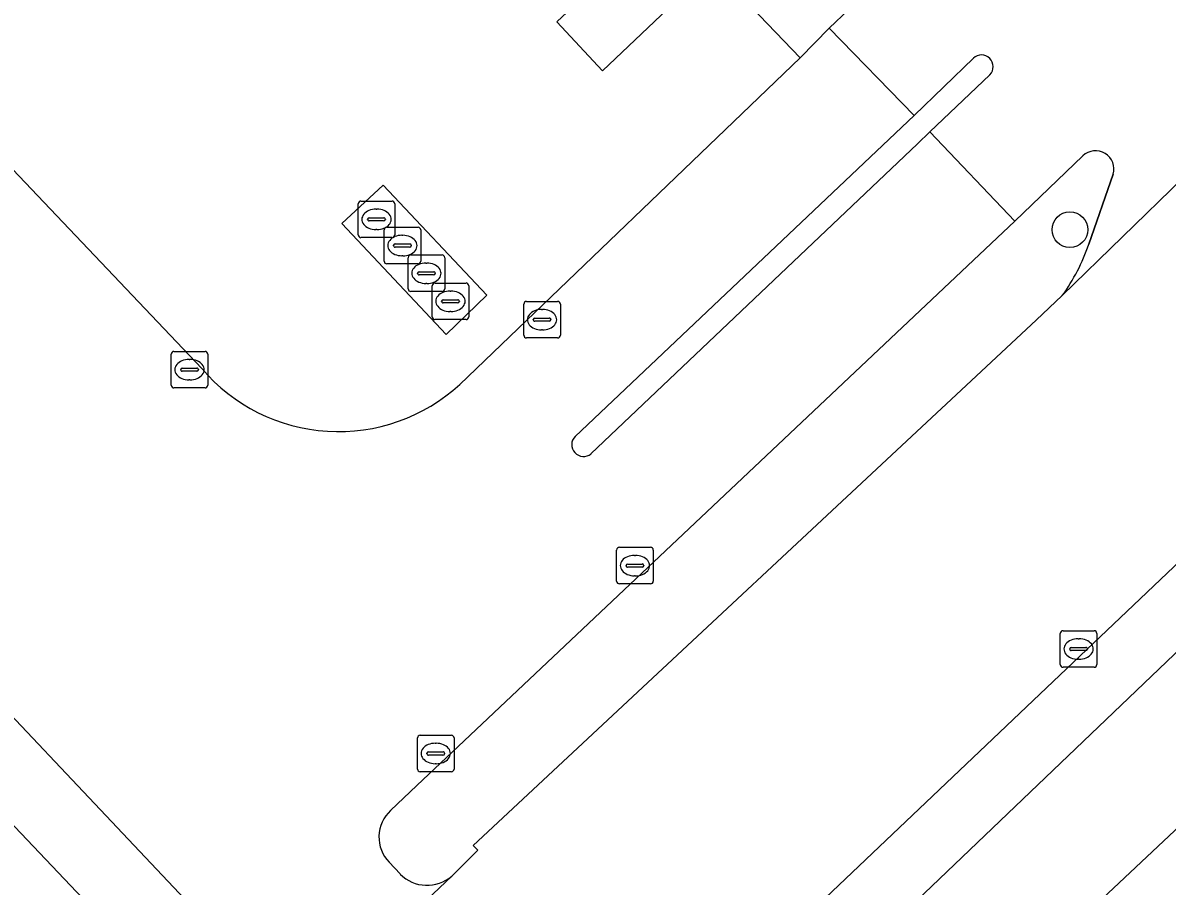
# Model space of a CAD drawing. Extents: x 156141 to 158132, y 385651 to 388333.
# Drawn here: x 156648.28 to 156679.59, y 387995.47 to 388019.08 of the extents above; entities that cross this region are included whole.
import ezdxf

# ---------------------------------------------------------------- set-up
doc = ezdxf.new("R2010")
doc.units = 0
for name, color, linetype in [('IMGEO_Berm_groen', 7, 'Continuous'), ('IMGEO_Boom', 7, 'Continuous'), ('IMGEO_Fietspad_gesloten', 7, 'Continuous'), ('IMGEO_Groenvoorziening', 7, 'Continuous'), ('IMGEO_Kolk', 7, 'Continuous'), ('IMGEO_Lage_trafo', 7, 'Continuous'), ('IMGEO_Rijbaan_lokaal_gesloten', 7, 'Continuous'), ('IMGEO_Rioolput', 7, 'Continuous'), ('IMGEO_Verkeerseiland_open', 7, 'Continuous'), ('IMGEO_Voetpad_gesloten', 7, 'Continuous'), ('IMGEO_Voetpad_open', 7, 'Continuous')]:
    doc.layers.add(name, color=color, linetype=linetype)

msp = doc.modelspace()

# ---------------------------------------------------------------- linework, layer by layer
at = {"layer": 'IMGEO_Berm_groen'}
for points in [[(156735.551, 388081.817), (156721.27, 388068.238), (156717.976, 388071.762), (156715.934, 388069.845), (156719.282, 388066.324), (156704.95, 388052.759), (156701.639, 388056.263), (156699.623, 388054.351), (156702.941, 388050.828), (156688.646, 388037.282), (156685.309, 388040.782), (156683.268, 388038.847), (156686.613, 388035.347), (156672.312, 388021.79), (156668.969, 388025.27), (156667.232, 388023.64), (156663.309, 388027.774), (156662.054, 388027.961), (156661.048, 388026.987), (156669.546, 388018.128), (156670.342, 388018.939), (156760.794, 388104.778)], [(156688.291, 388009.93), (156700.555, 388021.629), (156706.334, 388027.093), (156714.302, 388034.663), (156711.974, 388034.75), (156706.311, 388029.372), (156698.216, 388021.752), (156681.971, 388006.289), (156649.342, 387975.289), (156649.121, 387975.504), (156645.163, 387970.971)], [(156677.288, 388015.449), (156675.427, 388013.655), (156659.057, 387998.219), (156658.341, 387997.533)], [(156677.447, 388013.026), (156678.116, 388014.941)], [(156676.011, 388010.947), (156676.723, 388011.622)], [(156660.017, 387995.742), (156660.73, 387996.45), (156660.603, 387996.578), (156676.011, 388010.947)], [(156643.508, 387967.236), (156643.566, 387967.291), (156644.137, 387967.854), (156646.237, 387969.788), (156656.361, 387979.41), (156688.291, 388009.93)], [(156658.3, 387996.121), (156658.601, 387995.798)]]:
    msp.add_lwpolyline(points, dxfattribs=at)
for centre, radius, start, end in [((156677.632, 388015.081), 0.504, 343.8016, 133.1379), ((156672.397, 388014.741), 5.333, 324.2041, 341.2383), ((156659.003, 387996.807), 0.982, 132.3519, 224.3217), ((156659.339, 387996.526), 1.037, 224.6293, 310.8412)]:
    msp.add_arc(centre, radius, start, end, dxfattribs=at)
at = {"layer": 'IMGEO_Boom'}
msp.add_circle((156676.931, 388013.426), 0.489, dxfattribs=at)
at = {"layer": 'IMGEO_Fietspad_gesloten'}
for points in [[(156690.735, 388007.256), (156702.976, 388019.005), (156708.744, 388024.536), (156717.055, 388032.422), (156722.434, 388037.525), (156757.12, 388070.631), (156763.437, 388076.74), (156761.237, 388079.04), (156754.949, 388073.025), (156720.618, 388040.664), (156714.302, 388034.663), (156706.334, 388027.093), (156700.555, 388021.629), (156688.291, 388009.93), (156656.361, 387979.41), (156646.237, 387969.788), (156644.137, 387967.854), (156643.566, 387967.291), (156643.508, 387967.236), (156621.872, 387946.845), (156621.827, 387946.803), (156614.845, 387940.229), (156606.368, 387932.324)], [(156498.615, 387825.156), (156570.534, 387893.251), (156617.177, 387937.685), (156628.747, 387948.688), (156628.794, 387948.733), (156640.766, 387960.074), (156641.098, 387960.382), (156641.813, 387961.146), (156658.689, 387977.146), (156690.735, 388007.256)]]:
    msp.add_lwpolyline(points, dxfattribs=at)
at = {"layer": 'IMGEO_Groenvoorziening'}
msp.add_lwpolyline([(156778.895, 387805.086), (156645.165, 387952.984), (156722.697, 388026.433), (156721.749, 388027.44), (156720.63, 388028.627), (156719.947, 388029.352), (156717.055, 388032.422), (156708.744, 388024.536), (156702.976, 388019.005), (156690.735, 388007.256), (156658.689, 387977.146), (156641.813, 387961.146), (156641.098, 387960.382)], dxfattribs=at)
at = {"layer": 'IMGEO_Kolk'}
for p, q in [((156661.985, 388010.538), (156661.985, 388011.39)), ((156662.06, 388011.464), (156662.912, 388011.464)), ((156662.986, 388011.39), (156662.986, 388010.538)), ((156662.287, 388011.007), (156662.685, 388011.007)), ((156662.473, 388011.244), (156662.498, 388011.244)), ((156662.244, 388010.958), (156662.244, 388010.97)), ((156662.682, 388010.921), (156662.284, 388010.921)), ((156662.496, 388010.684), (156662.471, 388010.684)), ((156662.728, 388010.97), (156662.728, 388010.958)), ((156662.912, 388010.464), (156662.06, 388010.464)), ((156652.412, 388010.097), (156653.264, 388010.097)), ((156652.337, 388009.171), (156652.337, 388010.023)), ((156652.825, 388009.877), (156652.85, 388009.877)), ((156653.338, 388010.023), (156653.338, 388009.171)), ((156652.596, 388009.591), (156652.596, 388009.603)), ((156653.034, 388009.554), (156652.636, 388009.554)), ((156652.639, 388009.64), (156653.037, 388009.64)), ((156653.08, 388009.603), (156653.08, 388009.591)), ((156652.848, 388009.317), (156652.823, 388009.317)), ((156653.264, 388009.097), (156652.412, 388009.097)), ((156664.602, 388004.736), (156665.454, 388004.736)), ((156664.527, 388003.81), (156664.527, 388004.662)), ((156665.015, 388004.516), (156665.04, 388004.516)), ((156665.528, 388004.662), (156665.528, 388003.81)), ((156664.786, 388004.23), (156664.786, 388004.242)), ((156665.224, 388004.193), (156664.826, 388004.193)), ((156664.829, 388004.279), (156665.227, 388004.279)), ((156665.27, 388004.242), (156665.27, 388004.23)), ((156665.038, 388003.956), (156665.013, 388003.956)), ((156665.454, 388003.736), (156664.602, 388003.736)), ((156676.668, 388001.528), (156676.668, 388002.38)), ((156676.743, 388002.454), (156677.595, 388002.454)), ((156677.156, 388002.234), (156677.181, 388002.234)), ((156677.669, 388002.38), (156677.669, 388001.528)), ((156676.927, 388001.948), (156676.927, 388001.96)), ((156676.97, 388001.997), (156677.368, 388001.997)), ((156677.411, 388001.96), (156677.411, 388001.948)), ((156677.365, 388001.911), (156676.967, 388001.911)), ((156677.179, 388001.674), (156677.154, 388001.674)), ((156677.595, 388001.454), (156676.743, 388001.454)), ((156659.076, 387998.669), (156659.076, 387999.521)), ((156659.151, 387999.595), (156660.003, 387999.595)), ((156660.077, 387999.521), (156660.077, 387998.669)), ((156659.335, 387999.089), (156659.335, 387999.101)), ((156659.378, 387999.138), (156659.776, 387999.138)), ((156659.564, 387999.375), (156659.589, 387999.375)), ((156659.819, 387999.101), (156659.819, 387999.089)), ((156659.773, 387999.052), (156659.375, 387999.052)), ((156659.587, 387998.815), (156659.562, 387998.815)), ((156660.003, 387998.595), (156659.151, 387998.595))]:
    msp.add_line(p, q, dxfattribs=at)
for points in [[(156661.985, 388010.538), (156661.985, 388011.39)], [(156662.06, 388011.464), (156662.912, 388011.464)], [(156662.986, 388011.39), (156662.986, 388010.538)], [(156662.912, 388010.464), (156662.06, 388010.464)], [(156652.412, 388010.097), (156653.264, 388010.097)], [(156652.337, 388009.171), (156652.337, 388010.023)], [(156653.338, 388010.023), (156653.338, 388009.171)], [(156653.264, 388009.097), (156652.412, 388009.097)], [(156664.602, 388004.736), (156665.454, 388004.736)], [(156664.527, 388003.81), (156664.527, 388004.662)], [(156665.528, 388004.662), (156665.528, 388003.81)], [(156665.454, 388003.736), (156664.602, 388003.736)], [(156676.668, 388001.528), (156676.668, 388002.38)], [(156676.743, 388002.454), (156677.595, 388002.454)], [(156677.669, 388002.38), (156677.669, 388001.528)], [(156677.595, 388001.454), (156676.743, 388001.454)], [(156659.076, 387998.669), (156659.076, 387999.521)], [(156659.151, 387999.595), (156660.003, 387999.595)], [(156660.077, 387999.521), (156660.077, 387998.669)], [(156660.003, 387998.595), (156659.151, 387998.595)]]:
    msp.add_lwpolyline(points, dxfattribs=at)
for centre, radius, start, end in [((156662.062, 388011.388), 0.0765, 91.552, 178.448), ((156662.062, 388011.388), 0.0765, 91.552, 178.448), ((156662.91, 388011.388), 0.0765, 1.552, 88.448), ((156662.91, 388011.388), 0.0765, 1.552, 88.448), ((156662.284, 388010.967), 0.0403, 85.8775, 175.7526), ((156662.689, 388010.969), 0.0386, 1.7309, 96.639), ((156662.281, 388010.957), 0.0366, 178.938, 274.7102), ((156662.685, 388010.964), 0.043, 264.8664, 352.4533), ((156662.062, 388010.54), 0.0765, 181.552, 268.448), ((156662.062, 388010.54), 0.0765, 181.552, 268.448), ((156662.91, 388010.54), 0.0765, 271.552, 358.448), ((156662.91, 388010.54), 0.0765, 271.552, 358.448), ((156652.414, 388010.021), 0.0765, 91.552, 178.448), ((156652.414, 388010.021), 0.0765, 91.552, 178.448), ((156653.262, 388010.021), 0.0765, 1.552, 88.448), ((156653.262, 388010.021), 0.0765, 1.552, 88.448), ((156652.636, 388009.6), 0.0403, 85.8775, 175.7526), ((156652.633, 388009.59), 0.0366, 178.938, 274.7102), ((156653.037, 388009.597), 0.043, 264.8664, 352.4533), ((156653.041, 388009.602), 0.0386, 1.7309, 96.639), ((156652.414, 388009.173), 0.0765, 181.552, 268.448), ((156652.414, 388009.173), 0.0765, 181.552, 268.448), ((156653.262, 388009.173), 0.0765, 271.552, 358.448), ((156653.262, 388009.173), 0.0765, 271.552, 358.448), ((156664.604, 388004.66), 0.0765, 91.552, 178.448), ((156664.604, 388004.66), 0.0765, 91.552, 178.448), ((156665.452, 388004.66), 0.0765, 1.552, 88.448), ((156665.452, 388004.66), 0.0765, 1.552, 88.448), ((156664.826, 388004.239), 0.0403, 85.8775, 175.7526), ((156664.823, 388004.229), 0.0366, 178.938, 274.7102), ((156665.227, 388004.236), 0.043, 264.8664, 352.4533), ((156665.231, 388004.241), 0.0386, 1.7309, 96.639), ((156664.604, 388003.812), 0.0765, 181.552, 268.448), ((156664.604, 388003.812), 0.0765, 181.552, 268.448), ((156665.452, 388003.812), 0.0765, 271.552, 358.448), ((156665.452, 388003.812), 0.0765, 271.552, 358.448), ((156676.745, 388002.378), 0.0765, 91.552, 178.448), ((156676.745, 388002.378), 0.0765, 91.552, 178.448), ((156677.593, 388002.378), 0.0765, 1.552, 88.448), ((156677.593, 388002.378), 0.0765, 1.552, 88.448), ((156676.967, 388001.957), 0.0403, 85.8775, 175.7526), ((156676.964, 388001.947), 0.0366, 178.938, 274.7102), ((156677.368, 388001.954), 0.043, 264.8664, 352.4533), ((156677.372, 388001.959), 0.0386, 1.7309, 96.639), ((156676.745, 388001.53), 0.0765, 181.552, 268.448), ((156676.745, 388001.53), 0.0765, 181.552, 268.448), ((156677.593, 388001.53), 0.0765, 271.552, 358.448), ((156677.593, 388001.53), 0.0765, 271.552, 358.448), ((156659.153, 387999.519), 0.0765, 91.552, 178.448), ((156659.153, 387999.519), 0.0765, 91.552, 178.448), ((156660.001, 387999.519), 0.0765, 1.552, 88.448), ((156660.001, 387999.519), 0.0765, 1.552, 88.448), ((156659.375, 387999.098), 0.0403, 85.8775, 175.7526), ((156659.78, 387999.1), 0.0386, 1.7309, 96.639), ((156659.372, 387999.088), 0.0366, 178.938, 274.7102), ((156659.776, 387999.095), 0.043, 264.8664, 352.4533), ((156659.153, 387998.671), 0.0765, 181.552, 268.448), ((156659.153, 387998.671), 0.0765, 181.552, 268.448), ((156660.001, 387998.671), 0.0765, 271.552, 358.448), ((156660.001, 387998.671), 0.0765, 271.552, 358.448)]:
    msp.add_arc(centre, radius, start, end, dxfattribs=at)
for centre, major_axis, ratio, start_param, end_param in [((156662.472, 388010.964), (-0.387, 0.002), 0.722429, 4.712389, 7.853982), ((156662.497, 388010.964), (-0.39, 0.002), 0.717154, 1.570796, 4.712389), ((156652.824, 388009.597), (-0.387, 0.002), 0.722429, 4.712389, 7.853982), ((156652.849, 388009.597), (-0.39, 0.002), 0.717154, 1.570796, 4.712389), ((156665.014, 388004.236), (-0.387, 0.002), 0.722429, 4.712389, 7.853982), ((156665.039, 388004.236), (-0.39, 0.002), 0.717154, 1.570796, 4.712389), ((156677.155, 388001.954), (-0.387, 0.002), 0.722429, 4.712389, 7.853982), ((156677.18, 388001.954), (-0.39, 0.002), 0.717154, 1.570796, 4.712389), ((156659.563, 387999.095), (-0.387, 0.002), 0.722429, 4.712389, 7.853982), ((156659.588, 387999.095), (-0.39, 0.002), 0.717154, 1.570796, 4.712389)]:
    msp.add_ellipse(centre, major_axis=major_axis, ratio=ratio, start_param=start_param, end_param=end_param, dxfattribs=at)
at = {"layer": 'IMGEO_Lage_trafo'}
msp.add_lwpolyline([(156665.919, 388019.455), (156664.679, 388020.793), (156662.886, 388019.111), (156664.143, 388017.776)], close=True, dxfattribs=at)
at = {"layer": 'IMGEO_Rijbaan_lokaal_gesloten'}
for points in [[(156763.822, 388101.553), (156760.794, 388104.778), (156670.342, 388018.939), (156672.669, 388016.55), (156674.29, 388018.121)], [(156771.958, 388102.013), (156771.27, 388101.372), (156734.052, 388066.003), (156728.249, 388060.489), (156722.704, 388055.35), (156681.671, 388016.444), (156676.723, 388011.622), (156676.011, 388010.947), (156660.603, 387996.578), (156660.73, 387996.45), (156660.017, 387995.742), (156645.355, 387981.877)], [(156645.163, 387970.971), (156649.121, 387975.504), (156649.342, 387975.289), (156681.971, 388006.289), (156698.216, 388021.752), (156706.311, 388029.372), (156711.974, 388034.75), (156720.604, 388042.946), (156757.081, 388077.566), (156760.755, 388081.032), (156763.437, 388083.597)], [(156676.723, 388011.622), (156681.671, 388016.444), (156682.517, 388019.53)], [(156663.392, 388007.771), (156672.669, 388016.55), (156670.342, 388018.939), (156669.546, 388018.128), (156660.235, 388009.194)], [(156674.743, 388017.665), (156673.095, 388016.099), (156675.427, 388013.655), (156677.288, 388015.449)], [(156653.173, 388009.628), (156646.26, 388016.892)], [(156658.341, 387997.533), (156659.057, 387998.219), (156675.427, 388013.655), (156673.095, 388016.099), (156672.756, 388015.779), (156663.825, 388007.296)], [(156678.116, 388014.941), (156677.447, 388013.026)], [(156635.793, 388012.928), (156636.374, 388012.305), (156644.98, 388003.278), (156652.861, 387994.943)], [(156652.967, 387991.917), (156634.34, 388011.536)], [(156658.601, 387995.798), (156658.3, 387996.121)], [(156645.355, 387981.877), (156660.017, 387995.742)]]:
    msp.add_lwpolyline(points, dxfattribs=at)
for centre, radius, start, end in [((156674.508, 388017.884), 0.322, 317.065, 132.5569), ((156677.632, 388015.081), 0.504, 343.8016, 133.1379), ((156672.397, 388014.741), 5.333, 324.2041, 341.2383), ((156656.913, 388012.816), 4.915, 220.4456, 312.521), ((156663.62, 388007.544), 0.322, 135.071, 309.6323), ((156659.003, 387996.807), 0.982, 132.3519, 224.3217), ((156659.339, 387996.526), 1.037, 224.6293, 310.8412)]:
    msp.add_arc(centre, radius, start, end, dxfattribs=at)
at = {"layer": 'IMGEO_Rioolput'}
for p, q in [((156657.454, 388013.282), (156657.454, 388014.134)), ((156657.529, 388014.208), (156658.381, 388014.208)), ((156658.455, 388014.134), (156658.455, 388013.282)), ((156657.942, 388013.988), (156657.967, 388013.988)), ((156657.713, 388013.702), (156657.713, 388013.714)), ((156658.151, 388013.665), (156657.753, 388013.665)), ((156657.756, 388013.751), (156658.154, 388013.751)), ((156658.197, 388013.714), (156658.197, 388013.702)), ((156658.381, 388013.208), (156657.529, 388013.208)), ((156657.965, 388013.428), (156657.94, 388013.428)), ((156658.164, 388012.566), (156658.164, 388013.418)), ((156658.239, 388013.492), (156659.091, 388013.492)), ((156658.652, 388013.272), (156658.677, 388013.272)), ((156659.165, 388013.418), (156659.165, 388012.566)), ((156658.423, 388012.986), (156658.423, 388012.998)), ((156658.861, 388012.949), (156658.463, 388012.949)), ((156658.466, 388013.035), (156658.864, 388013.035)), ((156658.907, 388012.998), (156658.907, 388012.986)), ((156658.675, 388012.712), (156658.65, 388012.712)), ((156658.821, 388011.808), (156658.821, 388012.66)), ((156658.896, 388012.734), (156659.748, 388012.734)), ((156659.822, 388012.66), (156659.822, 388011.808)), ((156659.091, 388012.492), (156658.239, 388012.492)), ((156659.123, 388012.277), (156659.521, 388012.277)), ((156659.309, 388012.514), (156659.334, 388012.514)), ((156659.08, 388012.228), (156659.08, 388012.24)), ((156659.518, 388012.191), (156659.12, 388012.191)), ((156659.332, 388011.954), (156659.307, 388011.954)), ((156659.554, 388011.967), (156660.406, 388011.967)), ((156659.564, 388012.24), (156659.564, 388012.228)), ((156659.748, 388011.734), (156658.896, 388011.734)), ((156659.479, 388011.041), (156659.479, 388011.893)), ((156659.967, 388011.747), (156659.992, 388011.747)), ((156660.48, 388011.893), (156660.48, 388011.041)), ((156659.738, 388011.461), (156659.738, 388011.473)), ((156660.176, 388011.424), (156659.778, 388011.424)), ((156659.781, 388011.51), (156660.179, 388011.51)), ((156660.222, 388011.473), (156660.222, 388011.461)), ((156659.99, 388011.187), (156659.965, 388011.187)), ((156660.406, 388010.967), (156659.554, 388010.967))]:
    msp.add_line(p, q, dxfattribs=at)
for points in [[(156657.454, 388013.282), (156657.454, 388014.134)], [(156657.529, 388014.208), (156658.381, 388014.208)], [(156658.455, 388014.134), (156658.455, 388013.282)], [(156658.381, 388013.208), (156657.529, 388013.208)], [(156658.164, 388012.566), (156658.164, 388013.418)], [(156658.239, 388013.492), (156659.091, 388013.492)], [(156659.165, 388013.418), (156659.165, 388012.566)], [(156658.821, 388011.808), (156658.821, 388012.66)], [(156658.896, 388012.734), (156659.748, 388012.734)], [(156659.822, 388012.66), (156659.822, 388011.808)], [(156659.091, 388012.492), (156658.239, 388012.492)], [(156659.554, 388011.967), (156660.406, 388011.967)], [(156659.748, 388011.734), (156658.896, 388011.734)], [(156659.479, 388011.041), (156659.479, 388011.893)], [(156660.48, 388011.893), (156660.48, 388011.041)], [(156660.406, 388010.967), (156659.554, 388010.967)]]:
    msp.add_lwpolyline(points, dxfattribs=at)
for centre, radius, start, end in [((156657.531, 388014.132), 0.0765, 91.552, 178.448), ((156657.531, 388014.132), 0.0765, 91.552, 178.448), ((156658.379, 388014.132), 0.0765, 1.552, 88.448), ((156658.379, 388014.132), 0.0765, 1.552, 88.448), ((156657.753, 388013.711), 0.0403, 85.8775, 175.7526), ((156657.75, 388013.701), 0.0366, 178.938, 274.7102), ((156658.154, 388013.708), 0.043, 264.8664, 352.4533), ((156658.158, 388013.713), 0.0386, 1.7309, 96.639), ((156657.531, 388013.284), 0.0765, 181.552, 268.448), ((156657.531, 388013.284), 0.0765, 181.552, 268.448), ((156658.241, 388013.416), 0.0765, 91.552, 178.448), ((156658.241, 388013.416), 0.0765, 91.552, 178.448), ((156658.379, 388013.284), 0.0765, 271.552, 358.448), ((156658.379, 388013.284), 0.0765, 271.552, 358.448), ((156659.089, 388013.416), 0.0765, 1.552, 88.448), ((156659.089, 388013.416), 0.0765, 1.552, 88.448), ((156658.463, 388012.995), 0.0403, 85.8775, 175.7526), ((156658.46, 388012.985), 0.0366, 178.938, 274.7102), ((156658.864, 388012.992), 0.043, 264.8664, 352.4533), ((156658.868, 388012.997), 0.0386, 1.7309, 96.639), ((156658.241, 388012.568), 0.0765, 181.552, 268.448), ((156658.241, 388012.568), 0.0765, 181.552, 268.448), ((156658.898, 388012.658), 0.0765, 91.552, 178.448), ((156658.898, 388012.658), 0.0765, 91.552, 178.448), ((156659.089, 388012.568), 0.0765, 271.552, 358.448), ((156659.089, 388012.568), 0.0765, 271.552, 358.448), ((156659.746, 388012.658), 0.0765, 1.552, 88.448), ((156659.746, 388012.658), 0.0765, 1.552, 88.448), ((156659.12, 388012.237), 0.0403, 85.8775, 175.7526), ((156659.525, 388012.239), 0.0386, 1.7309, 96.639), ((156659.117, 388012.227), 0.0366, 178.938, 274.7102), ((156659.556, 388011.891), 0.0765, 91.552, 178.448), ((156659.556, 388011.891), 0.0765, 91.552, 178.448), ((156659.521, 388012.234), 0.043, 264.8664, 352.4533), ((156660.404, 388011.891), 0.0765, 1.552, 88.448), ((156660.404, 388011.891), 0.0765, 1.552, 88.448), ((156658.898, 388011.81), 0.0765, 181.552, 268.448), ((156658.898, 388011.81), 0.0765, 181.552, 268.448), ((156659.746, 388011.81), 0.0765, 271.552, 358.448), ((156659.746, 388011.81), 0.0765, 271.552, 358.448), ((156659.778, 388011.47), 0.0403, 85.8775, 175.7526), ((156659.775, 388011.46), 0.0366, 178.938, 274.7102), ((156660.179, 388011.467), 0.043, 264.8664, 352.4533), ((156660.183, 388011.472), 0.0386, 1.7309, 96.639), ((156659.556, 388011.043), 0.0765, 181.552, 268.448), ((156659.556, 388011.043), 0.0765, 181.552, 268.448), ((156660.404, 388011.043), 0.0765, 271.552, 358.448), ((156660.404, 388011.043), 0.0765, 271.552, 358.448)]:
    msp.add_arc(centre, radius, start, end, dxfattribs=at)
for centre, major_axis, ratio, start_param, end_param in [((156657.941, 388013.708), (-0.387, 0.002), 0.722429, 4.712389, 7.853982), ((156657.966, 388013.708), (-0.39, 0.002), 0.717154, 1.570796, 4.712389), ((156658.651, 388012.992), (-0.387, 0.002), 0.722429, 4.712389, 7.853982), ((156658.676, 388012.992), (-0.39, 0.002), 0.717154, 1.570796, 4.712389), ((156659.308, 388012.234), (-0.387, 0.002), 0.722429, 4.712389, 7.853982), ((156659.333, 388012.234), (-0.39, 0.002), 0.717154, 1.570796, 4.712389), ((156659.966, 388011.467), (-0.387, 0.002), 0.722429, 4.712389, 7.853982), ((156659.991, 388011.467), (-0.39, 0.002), 0.717154, 1.570796, 4.712389)]:
    msp.add_ellipse(centre, major_axis=major_axis, ratio=ratio, start_param=start_param, end_param=end_param, dxfattribs=at)
at = {"layer": 'IMGEO_Verkeerseiland_open'}
for points in [[(156674.29, 388018.121), (156672.669, 388016.55), (156663.392, 388007.771)], [(156673.095, 388016.099), (156674.743, 388017.665)], [(156663.825, 388007.296), (156672.756, 388015.779), (156673.095, 388016.099)], [(156654.362, 387993.371), (156652.861, 387994.943), (156644.98, 388003.278), (156636.374, 388012.305), (156635.793, 388012.928)], [(156634.34, 388011.536), (156652.967, 387991.917)]]:
    msp.add_lwpolyline(points, dxfattribs=at)
for centre, start, end in [((156674.508, 388017.884), 317.065, 132.5569), ((156663.62, 388007.544), 135.071, 309.6323)]:
    msp.add_arc(centre, 0.322, start, end, dxfattribs=at)
at = {"layer": 'IMGEO_Voetpad_gesloten'}
msp.add_lwpolyline([(156659.864, 388010.561), (156660.976, 388011.632), (156658.139, 388014.647), (156657.008, 388013.594)], close=True, dxfattribs=at)
at = {"layer": 'IMGEO_Voetpad_open'}
for points in [[(156660.235, 388009.194), (156669.546, 388018.128), (156661.048, 388026.987), (156662.054, 388027.961), (156663.309, 388027.774)], [(156646.26, 388016.892), (156653.173, 388009.628)]]:
    msp.add_lwpolyline(points, dxfattribs=at)
for points in [[(156662.886, 388019.111), (156664.679, 388020.793), (156665.919, 388019.455), (156664.143, 388017.776)], [(156659.864, 388010.561), (156657.008, 388013.594), (156658.139, 388014.647), (156660.976, 388011.632)]]:
    msp.add_lwpolyline(points, close=True, dxfattribs=at)
msp.add_arc((156656.913, 388012.816), 4.915, 220.4456, 312.521, dxfattribs=at)

doc.saveas('drawing.dxf')
